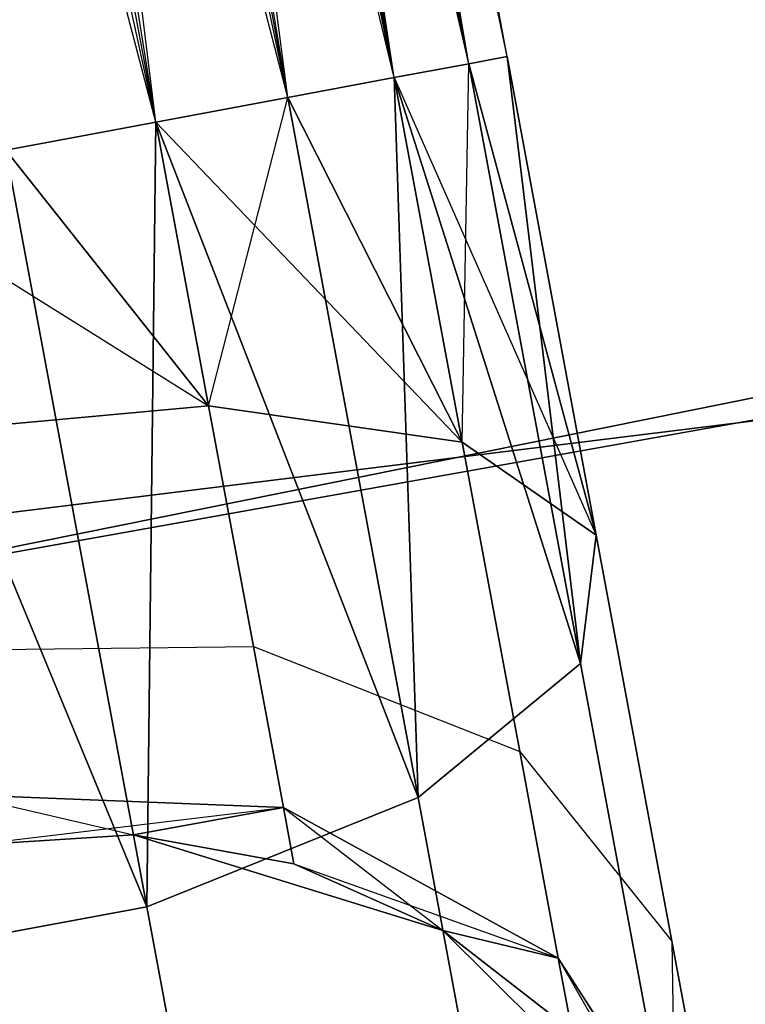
# Model space of a CAD drawing. Extents: x -91 to 91, y -91 to 262.
# Tile 370 of 480: x -11.2 to -10.13, y 60.18 to 61.63. Entities that reach past the tile are written whole.
import ezdxf

# ---------------------------------------------------------------- set-up
doc = ezdxf.new("R2010")
doc.units = 0
doc.header["$LTSCALE"] = 25.4
doc.layers.get('0').update_dxf_attribs({"linetype": 'CONTINUOUS'})

# ---------------------------------------------------------------- blocks, each defined once
blk = doc.blocks.new('ETE0_STL_1')
at = {"color": 0}
for p, q in [((-10.4822, 61.5759, 169.8871), (-11.9482, 69.127, 169.653)), ((-10.5389, 61.5653, 169.653), (-11.9482, 69.127, 169.653)), ((-10.4822, 61.5759, 169.8871), (-11.9482, 69.127, 169.653)), ((-10.5389, 61.5653, 169.653), (-11.9482, 69.127, 169.653)), ((-10.649, 61.5448, 169.4395), (-11.9482, 69.127, 169.653)), ((-10.649, 61.5448, 169.4395), (-11.9482, 69.127, 169.653)), ((-10.5389, 61.5653, 170.3622), (-11.8915, 69.1376, 170.1281)), ((-10.4822, 61.5759, 170.1281), (-11.8915, 69.1376, 170.1281)), ((-10.5389, 61.5653, 170.3622), (-11.8915, 69.1376, 170.1281)), ((-10.4822, 61.5759, 170.1281), (-11.8915, 69.1376, 170.1281)), ((-10.4822, 61.5759, 169.8871), (-11.8915, 69.1376, 170.1281)), ((-10.4822, 61.5759, 169.8871), (-11.8915, 69.1376, 170.1281)), ((-10.8062, 61.5155, 170.7561), (-12.0583, 69.1065, 170.5757)), ((-10.649, 61.5448, 170.5757), (-12.0583, 69.1065, 170.5757)), ((-10.8062, 61.5155, 170.7561), (-12.0583, 69.1065, 170.5757)), ((-10.649, 61.5448, 170.5757), (-12.0583, 69.1065, 170.5757)), ((-10.5389, 61.5653, 170.3622), (-12.0583, 69.1065, 170.5757)), ((-10.5389, 61.5653, 170.3622), (-12.0583, 69.1065, 170.5757)), ((-10.649, 61.5448, 169.4395), (-12.2155, 69.0772, 169.2591)), ((-10.8062, 61.5155, 169.2591), (-12.2155, 69.0772, 169.2591)), ((-10.649, 61.5448, 169.4395), (-12.2155, 69.0772, 169.2591)), ((-10.8062, 61.5155, 169.2591), (-12.2155, 69.0772, 169.2591)), ((-11.0012, 61.4791, 169.1222), (-12.2155, 69.0772, 169.2591)), ((-11.0012, 61.4791, 169.1222), (-12.2155, 69.0772, 169.2591)), ((-11.0012, 61.4791, 170.8931), (-12.4105, 69.0408, 170.8931)), ((-11.0012, 61.4791, 170.8931), (-12.4105, 69.0408, 170.8931)), ((-10.8062, 61.5155, 170.7561), (-12.4105, 69.0408, 170.8931)), ((-10.8062, 61.5155, 170.7561), (-12.4105, 69.0408, 170.8931)), ((-11.0012, 61.4791, 169.1222), (-12.6321, 68.9995, 169.0367)), ((-11.0012, 61.4791, 169.1222), (-12.6321, 68.9995, 169.0367)), ((-11.0012, 61.4791, 320.8931), (-11.3746, 64.5656, 320.5228)), ((-10.8062, 61.5155, 320.7561), (-11.3746, 64.5656, 320.5228)), ((-11.0012, 61.4791, 320.8931), (-11.3746, 64.5656, 320.5228)), ((-10.8062, 61.5155, 320.7561), (-11.3746, 64.5656, 320.5228)), ((-10.649, 61.5448, 320.5757), (-11.3746, 64.5656, 320.5228)), ((-10.649, 61.5448, 320.5757), (-11.3746, 64.5656, 320.5228)), ((-10.649, 61.5448, 320.5757), (-11.0965, 64.5575, 320.1334)), ((-10.5389, 61.5653, 320.3622), (-11.0965, 64.5575, 320.1334)), ((-10.649, 61.5448, 320.5757), (-11.0965, 64.5575, 320.1334)), ((-10.5389, 61.5653, 320.3622), (-11.0965, 64.5575, 320.1334)), ((-10.4822, 61.5759, 320.1281), (-11.0965, 64.5575, 320.1334)), ((-10.4822, 61.5759, 320.1281), (-11.0965, 64.5575, 320.1334)), ((-11.0012, 61.4791, 320.8931), (-11.7974, 64.5206, 320.7428)), ((-11.0012, 61.4791, 320.8931), (-11.7974, 64.5206, 320.7428)), ((-10.4822, 61.5759, 319.8871), (-11.0268, 64.4982, 319.6635)), ((-10.4822, 61.5759, 320.1281), (-11.0268, 64.4982, 319.6635)), ((-10.4822, 61.5759, 320.1281), (-11.0268, 64.4982, 319.6635)), ((-10.4822, 61.5759, 319.8871), (-11.0268, 64.4982, 319.6635)), ((-10.5389, 61.5653, 319.653), (-11.0268, 64.4982, 319.6635)), ((-10.5389, 61.5653, 319.653), (-11.0268, 64.4982, 319.6635)), ((-10.5389, 61.5653, 319.653), (-11.1814, 64.4013, 319.2211)), ((-10.649, 61.5448, 319.4395), (-11.1814, 64.4013, 319.2211)), ((-10.5389, 61.5653, 319.653), (-11.1814, 64.4013, 319.2211)), ((-10.649, 61.5448, 319.4395), (-11.1814, 64.4013, 319.2211)), ((-10.8062, 61.5155, 319.2591), (-11.1814, 64.4013, 319.2211)), ((-10.8062, 61.5155, 319.2591), (-11.1814, 64.4013, 319.2211)), ((-10.8062, 61.5155, 319.2591), (-11.5249, 64.289, 318.9072)), ((-10.8062, 61.5155, 319.2591), (-11.5249, 64.289, 318.9072)), ((-11.0012, 61.4791, 319.1222), (-11.5249, 64.289, 318.9072)), ((-11.0012, 61.4791, 319.1222), (-11.5249, 64.289, 318.9072)), ((-3.5492, 61.8482, 327.5076), (-11.5916, 60.8559, 327.5076)), ((-11.5916, 60.8559, 328.5076), (-3.5492, 61.8482, 328.5076)), ((-3.5492, 61.8482, 327.5076), (-11.5916, 60.8559, 327.5076)), ((-11.5916, 60.8559, 328.5076), (-3.5492, 61.8482, 328.5076)), ((-14.8764, 60.1888, 330.5076), (-6.8929, 61.6156, 330.5076)), ((-6.8929, 61.6156, 321.0076), (-14.8764, 60.1888, 321.0076)), ((-6.8929, 61.6156, 321.0076), (-14.8764, 60.1888, 321.0076)), ((-14.8764, 60.1888, 330.5076), (-6.8929, 61.6156, 330.5076)), ((-10.5389, 61.5653, 320.3622), (-10.649, 61.5448, 320.5757)), ((-10.649, 61.5448, 319.4395), (-10.5389, 61.5653, 319.653)), ((-10.5389, 61.5653, 320.3622), (-10.649, 61.5448, 320.5757)), ((-10.649, 61.5448, 319.4395), (-10.5389, 61.5653, 319.653)), ((-10.649, 61.5448, 170.5757), (-10.5389, 61.5653, 170.3622)), ((-10.5389, 61.5653, 169.653), (-10.649, 61.5448, 169.4395)), ((-10.5389, 61.5653, 169.653), (-10.649, 61.5448, 169.4395)), ((-10.649, 61.5448, 170.5757), (-10.5389, 61.5653, 170.3622)), ((-10.5486, 61.0061, 320.6847), (-10.5389, 61.5653, 320.3622)), ((-10.5486, 61.0061, 320.6847), (-10.5389, 61.5653, 320.3622)), ((-10.4822, 61.5759, 320.1281), (-10.5389, 61.5653, 320.3622)), ((-10.5389, 61.5653, 319.653), (-10.4822, 61.5759, 319.8871)), ((-10.4822, 61.5759, 320.1281), (-10.5389, 61.5653, 320.3622)), ((-10.5389, 61.5653, 319.653), (-10.4822, 61.5759, 319.8871)), ((-10.5389, 61.5653, 170.3622), (-10.4822, 61.5759, 170.1281)), ((-10.4822, 61.5759, 169.8871), (-10.5389, 61.5653, 169.653)), ((-10.4822, 61.5759, 169.8871), (-10.5389, 61.5653, 169.653)), ((-10.5389, 61.5653, 170.3622), (-10.4822, 61.5759, 170.1281)), ((-10.3504, 60.8688, 320.2712), (-10.5389, 61.5653, 320.3622)), ((-10.3504, 60.8688, 320.2712), (-10.5389, 61.5653, 320.3622)), ((-10.3738, 60.6795, 319.8322), (-10.5389, 61.5653, 319.653)), ((-10.3738, 60.6795, 319.8322), (-10.5389, 61.5653, 319.653)), ((-10.5389, 61.5653, 169.653), (-10.3504, 60.8688, 169.744)), ((-10.5389, 61.5653, 169.653), (-10.3504, 60.8688, 169.744)), ((-10.5389, 61.5653, 170.3622), (-10.3738, 60.6795, 170.183)), ((-10.5389, 61.5653, 170.3622), (-10.3738, 60.6795, 170.183)), ((-10.3504, 60.8688, 320.2712), (-10.4822, 61.5759, 320.1281)), ((-10.3504, 60.8688, 320.2712), (-10.4822, 61.5759, 319.8871)), ((-10.3504, 60.8688, 320.2712), (-10.4822, 61.5759, 320.1281)), ((-10.3504, 60.8688, 320.2712), (-10.4822, 61.5759, 319.8871)), ((-10.3738, 60.6795, 319.8322), (-10.4822, 61.5759, 319.8871)), ((-10.3738, 60.6795, 319.8322), (-10.4822, 61.5759, 319.8871)), ((-10.4822, 61.5759, 170.1281), (-10.3504, 60.8688, 169.744)), ((-10.4822, 61.5759, 169.8871), (-10.3504, 60.8688, 169.744)), ((-10.4822, 61.5759, 169.8871), (-10.3504, 60.8688, 169.744)), ((-10.4822, 61.5759, 170.1281), (-10.3504, 60.8688, 169.744)), ((-10.4822, 61.5759, 170.1281), (-10.3738, 60.6795, 170.183)), ((-10.4822, 61.5759, 170.1281), (-10.3738, 60.6795, 170.183)), ((-10.649, 61.5448, 320.5757), (-10.8062, 61.5155, 320.7561)), ((-10.8062, 61.5155, 319.2591), (-10.649, 61.5448, 319.4395)), ((-10.649, 61.5448, 320.5757), (-10.8062, 61.5155, 320.7561)), ((-10.8062, 61.5155, 319.2591), (-10.649, 61.5448, 319.4395)), ((-10.8062, 61.5155, 170.7561), (-10.649, 61.5448, 170.5757)), ((-10.649, 61.5448, 169.4395), (-10.8062, 61.5155, 169.2591)), ((-10.649, 61.5448, 169.4395), (-10.8062, 61.5155, 169.2591)), ((-10.8062, 61.5155, 170.7561), (-10.649, 61.5448, 170.5757)), ((-10.5486, 61.0061, 320.6847), (-10.649, 61.5448, 320.5757)), ((-10.5486, 61.0061, 320.6847), (-10.649, 61.5448, 320.5757)), ((-10.3738, 60.6795, 319.8322), (-10.649, 61.5448, 319.4395)), ((-10.3738, 60.6795, 319.8322), (-10.649, 61.5448, 319.4395)), ((-10.6134, 60.4815, 319.4683), (-10.649, 61.5448, 319.4395)), ((-10.6134, 60.4815, 319.4683), (-10.649, 61.5448, 319.4395)), ((-10.649, 61.5448, 169.4395), (-10.5486, 61.0061, 169.3306)), ((-10.649, 61.5448, 169.4395), (-10.5486, 61.0061, 169.3306)), ((-10.649, 61.5448, 169.4395), (-10.3504, 60.8688, 169.744)), ((-10.649, 61.5448, 169.4395), (-10.3504, 60.8688, 169.744)), ((-10.649, 61.5448, 170.5757), (-10.3738, 60.6795, 170.183)), ((-10.649, 61.5448, 170.5757), (-10.3738, 60.6795, 170.183)), ((-10.649, 61.5448, 170.5757), (-10.6134, 60.4815, 170.5469)), ((-10.649, 61.5448, 170.5757), (-10.6134, 60.4815, 170.5469)), ((-10.8062, 61.5155, 320.7561), (-11.0012, 61.4791, 320.8931)), ((-11.0012, 61.4791, 319.1222), (-10.8062, 61.5155, 319.2591)), ((-10.8062, 61.5155, 320.7561), (-11.0012, 61.4791, 320.8931)), ((-11.0012, 61.4791, 319.1222), (-10.8062, 61.5155, 319.2591)), ((-11.0012, 61.4791, 170.8931), (-10.8062, 61.5155, 170.7561)), ((-10.8062, 61.5155, 169.2591), (-11.0012, 61.4791, 169.1222)), ((-10.8062, 61.5155, 169.2591), (-11.0012, 61.4791, 169.1222)), ((-11.0012, 61.4791, 170.8931), (-10.8062, 61.5155, 170.7561)), ((-10.9231, 61.0598, 320.9779), (-10.8062, 61.5155, 320.7561)), ((-10.9231, 61.0598, 320.9779), (-10.8062, 61.5155, 320.7561)), ((-10.5486, 61.0061, 320.6847), (-10.8062, 61.5155, 320.7561)), ((-10.5486, 61.0061, 320.6847), (-10.8062, 61.5155, 320.7561)), ((-10.6134, 60.4815, 319.4683), (-10.8062, 61.5155, 319.2591)), ((-10.6134, 60.4815, 319.4683), (-10.8062, 61.5155, 319.2591)), ((-10.8062, 61.5155, 169.2591), (-10.5486, 61.0061, 169.3306)), ((-10.8062, 61.5155, 169.2591), (-10.5486, 61.0061, 169.3306)), ((-10.8062, 61.5155, 170.7561), (-10.6134, 60.4815, 170.5469)), ((-10.8062, 61.5155, 170.7561), (-10.6134, 60.4815, 170.5469)), ((-11.0012, 61.4791, 320.8931), (-11.2228, 61.4378, 320.9785)), ((-11.2228, 61.4378, 319.0367), (-11.0012, 61.4791, 319.1222)), ((-11.0012, 61.4791, 320.8931), (-11.2228, 61.4378, 320.9785)), ((-11.2228, 61.4378, 319.0367), (-11.0012, 61.4791, 319.1222)), ((-11.2228, 61.4378, 170.9785), (-11.0012, 61.4791, 170.8931)), ((-11.0012, 61.4791, 169.1222), (-11.2228, 61.4378, 169.0367)), ((-11.0012, 61.4791, 169.1222), (-11.2228, 61.4378, 169.0367)), ((-11.2228, 61.4378, 170.9785), (-11.0012, 61.4791, 170.8931)), ((-11.0145, 60.3201, 319.2628), (-11.0012, 61.4791, 319.1222)), ((-11.0145, 60.3201, 319.2628), (-11.0012, 61.4791, 319.1222)), ((-11.0012, 61.4791, 170.8931), (-11.0145, 60.3201, 170.7524)), ((-11.0012, 61.4791, 170.8931), (-11.0145, 60.3201, 170.7524)), ((-10.9231, 61.0598, 320.9779), (-11.0012, 61.4791, 320.8931)), ((-10.9231, 61.0598, 320.9779), (-11.0012, 61.4791, 320.8931)), ((-10.6134, 60.4815, 319.4683), (-11.0012, 61.4791, 319.1222)), ((-10.6134, 60.4815, 319.4683), (-11.0012, 61.4791, 319.1222)), ((-11.0012, 61.4791, 169.1222), (-10.9231, 61.0598, 169.0373)), ((-11.0012, 61.4791, 169.1222), (-10.9231, 61.0598, 169.0373)), ((-11.0012, 61.4791, 169.1222), (-10.5486, 61.0061, 169.3306)), ((-11.0012, 61.4791, 169.1222), (-10.5486, 61.0061, 169.3306)), ((-11.0012, 61.4791, 170.8931), (-10.6134, 60.4815, 170.5469)), ((-11.0012, 61.4791, 170.8931), (-10.6134, 60.4815, 170.5469)), ((-8.2433, 61.4496, 159.5), (-16.1935, 59.8479, 159.5)), ((-16.1935, 59.8479, 169), (-8.2433, 61.4496, 169)), ((-16.1935, 59.8479, 169), (-8.2433, 61.4496, 169)), ((-8.2433, 61.4496, 159.5), (-16.1935, 59.8479, 159.5)), ((-10.9231, 61.0598, 320.9779), (-11.2228, 61.4378, 320.9785)), ((-10.9231, 61.0598, 320.9779), (-11.2228, 61.4378, 320.9785)), ((-11.0145, 60.3201, 319.2628), (-11.2228, 61.4378, 319.0367)), ((-11.0145, 60.3201, 319.2628), (-11.2228, 61.4378, 319.0367)), ((-11.2228, 61.4378, 169.0367), (-10.9231, 61.0598, 169.0373)), ((-11.2228, 61.4378, 169.0367), (-10.9231, 61.0598, 169.0373)), ((-11.2228, 61.4378, 170.9785), (-11.0145, 60.3201, 170.7524)), ((-11.2228, 61.4378, 170.9785), (-11.0145, 60.3201, 170.7524)), ((-11.0145, 60.3201, 319.2628), (-11.4581, 61.394, 319.0076)), ((-11.0145, 60.3201, 319.2628), (-11.4581, 61.394, 319.0076)), ((-11.4581, 61.394, 169.0076), (-10.9231, 61.0598, 169.0373)), ((-11.4581, 61.394, 169.0076), (-10.9231, 61.0598, 169.0373)), ((-11.4581, 61.394, 171.0076), (-11.0145, 60.3201, 170.7524)), ((-11.4581, 61.394, 171.0076), (-11.0145, 60.3201, 170.7524)), ((-11.3879, 61.0178, 321.0837), (-10.9231, 61.0598, 320.9779)), ((-11.3879, 61.0178, 321.0837), (-10.9231, 61.0598, 320.9779)), ((-10.9231, 61.0598, 169.0373), (-11.3879, 61.0178, 168.9315)), ((-10.9231, 61.0598, 169.0373), (-11.3879, 61.0178, 168.9315)), ((-10.9231, 61.0598, 320.9779), (-10.5486, 61.0061, 320.6847)), ((-10.8568, 60.7044, 321.2195), (-10.9231, 61.0598, 320.9779)), ((-10.8568, 60.7044, 321.2195), (-10.9231, 61.0598, 320.9779)), ((-10.9231, 61.0598, 320.9779), (-10.5486, 61.0061, 320.6847)), ((-10.5486, 61.0061, 169.3306), (-10.9231, 61.0598, 169.0373)), ((-10.9231, 61.0598, 169.0373), (-10.8568, 60.7044, 168.7957)), ((-10.9231, 61.0598, 169.0373), (-10.8568, 60.7044, 168.7957)), ((-10.5486, 61.0061, 169.3306), (-10.9231, 61.0598, 169.0373)), ((-10.5486, 61.0061, 320.6847), (-10.3504, 60.8688, 320.2712)), ((-10.4635, 60.5494, 320.9951), (-10.5486, 61.0061, 320.6847)), ((-10.4635, 60.5494, 320.9951), (-10.5486, 61.0061, 320.6847)), ((-10.5486, 61.0061, 320.6847), (-10.3504, 60.8688, 320.2712)), ((-10.3504, 60.8688, 169.744), (-10.5486, 61.0061, 169.3306)), ((-10.5486, 61.0061, 169.3306), (-10.4635, 60.5494, 169.0201)), ((-10.5486, 61.0061, 169.3306), (-10.4635, 60.5494, 169.0201)), ((-10.3504, 60.8688, 169.744), (-10.5486, 61.0061, 169.3306)), ((-10.3504, 60.8688, 320.2712), (-10.3738, 60.6795, 319.8322)), ((-10.3504, 60.8688, 320.2712), (-10.3738, 60.6795, 319.8322)), ((-10.3738, 60.6795, 170.183), (-10.3504, 60.8688, 169.744)), ((-10.3738, 60.6795, 170.183), (-10.3504, 60.8688, 169.744)), ((-10.2387, 60.2694, 320.6786), (-10.3504, 60.8688, 320.2712)), ((-10.2387, 60.2694, 320.6786), (-10.3504, 60.8688, 320.2712)), ((-10.3504, 60.8688, 169.744), (-10.2387, 60.2694, 169.3366)), ((-10.3504, 60.8688, 169.744), (-10.2387, 60.2694, 169.3366)), ((-11.3285, 60.6988, 321.3005), (-10.8568, 60.7044, 321.2195)), ((-11.3285, 60.6988, 321.3005), (-10.8568, 60.7044, 321.2195)), ((-11.3285, 60.6988, 168.7147), (-10.8568, 60.7044, 168.7957)), ((-11.3285, 60.6988, 168.7147), (-10.8568, 60.7044, 168.7957)), ((-10.8568, 60.7044, 321.2195), (-10.4635, 60.5494, 320.9951)), ((-10.8125, 60.4668, 321.5811), (-10.8568, 60.7044, 321.2195)), ((-10.8125, 60.4668, 321.5811), (-10.8568, 60.7044, 321.2195)), ((-10.8568, 60.7044, 321.2195), (-10.4635, 60.5494, 320.9951)), ((-10.8568, 60.7044, 168.7957), (-10.8125, 60.4668, 168.4341)), ((-10.8568, 60.7044, 168.7957), (-10.8125, 60.4668, 168.4341)), ((-10.8568, 60.7044, 168.7957), (-10.4635, 60.5494, 169.0201)), ((-10.8568, 60.7044, 168.7957), (-10.4635, 60.5494, 169.0201)), ((-10.3738, 60.6795, 319.8322), (-10.6134, 60.4815, 319.4683)), ((-10.3738, 60.6795, 319.8322), (-10.6134, 60.4815, 319.4683)), ((-10.6134, 60.4815, 170.5469), (-10.3738, 60.6795, 170.183)), ((-10.6134, 60.4815, 170.5469), (-10.3738, 60.6795, 170.183)), ((-10.2338, 59.9285, 320.3427), (-10.3738, 60.6795, 319.8322)), ((-10.2338, 59.9285, 320.3427), (-10.3738, 60.6795, 319.8322)), ((-10.3738, 60.6795, 170.183), (-10.2338, 59.9285, 169.6726)), ((-10.3738, 60.6795, 170.183), (-10.2338, 59.9285, 169.6726)), ((-10.4635, 60.5494, 320.9951), (-10.2387, 60.2694, 320.6786)), ((-10.4066, 60.2442, 321.4596), (-10.4635, 60.5494, 320.9951)), ((-10.4066, 60.2442, 321.4596), (-10.4635, 60.5494, 320.9951)), ((-10.4635, 60.5494, 320.9951), (-10.2387, 60.2694, 320.6786)), ((-10.4635, 60.5494, 169.0201), (-10.4066, 60.2442, 168.5556)), ((-10.4635, 60.5494, 169.0201), (-10.4066, 60.2442, 168.5556)), ((-10.4635, 60.5494, 169.0201), (-10.2387, 60.2694, 169.3366)), ((-10.4635, 60.5494, 169.0201), (-10.2387, 60.2694, 169.3366)), ((-10.8125, 60.4668, 321.5811), (-11.2888, 60.4857, 321.6249)), ((-10.8125, 60.4668, 321.5811), (-11.2888, 60.4857, 321.6249)), ((-11.2888, 60.4857, 168.3903), (-11.0342, 60.4262, 168.0076)), ((-11.2888, 60.4857, 168.3903), (-11.0342, 60.4262, 168.0076)), ((-11.2888, 60.4857, 168.3903), (-10.8125, 60.4668, 168.4341)), ((-11.2888, 60.4857, 168.3903), (-10.8125, 60.4668, 168.4341)), ((-10.6134, 60.4815, 319.4683), (-11.0145, 60.3201, 319.2628)), ((-10.6134, 60.4815, 319.4683), (-11.0145, 60.3201, 319.2628)), ((-11.0145, 60.3201, 170.7524), (-10.6134, 60.4815, 170.5469)), ((-11.0145, 60.3201, 170.7524), (-10.6134, 60.4815, 170.5469)), ((-10.4501, 59.6049, 320.0641), (-10.6134, 60.4815, 319.4683)), ((-10.4501, 59.6049, 320.0641), (-10.6134, 60.4815, 319.4683)), ((-10.6134, 60.4815, 170.5469), (-10.4501, 59.6049, 169.9511)), ((-10.6134, 60.4815, 170.5469), (-10.4501, 59.6049, 169.9511)), ((-11.2748, 60.4109, 322.0076), (-10.8125, 60.4668, 321.5811)), ((-11.2748, 60.4109, 322.0076), (-10.8125, 60.4668, 321.5811)), ((-11.0342, 60.4262, 322.0076), (-10.8125, 60.4668, 321.5811)), ((-11.0342, 60.4262, 322.0076), (-10.8125, 60.4668, 321.5811)), ((-10.8125, 60.4668, 168.4341), (-11.0342, 60.4262, 168.0076)), ((-10.8125, 60.4668, 168.4341), (-11.0342, 60.4262, 168.0076)), ((-10.797, 60.3834, 322.0076), (-10.8125, 60.4668, 321.5811)), ((-10.797, 60.3834, 322.0076), (-10.8125, 60.4668, 321.5811)), ((-10.4066, 60.2442, 321.4596), (-10.8125, 60.4668, 321.5811)), ((-10.4066, 60.2442, 321.4596), (-10.8125, 60.4668, 321.5811)), ((-10.8125, 60.4668, 168.4341), (-10.797, 60.3834, 168.0076)), ((-10.8125, 60.4668, 168.4341), (-10.797, 60.3834, 168.0076)), ((-10.8125, 60.4668, 168.4341), (-10.5769, 60.2852, 168.0076)), ((-10.8125, 60.4668, 168.4341), (-10.5769, 60.2852, 168.0076)), ((-10.8125, 60.4668, 168.4341), (-10.4066, 60.2442, 168.5556)), ((-10.8125, 60.4668, 168.4341), (-10.4066, 60.2442, 168.5556)), ((-11.0342, 60.4262, 327.5076), (-11.2748, 60.4109, 327.5076)), ((-11.2748, 60.4109, 163.5076), (-11.0342, 60.4262, 163.5076)), ((-11.0342, 60.4262, 322.0076), (-11.2748, 60.4109, 322.0076)), ((-11.0342, 60.4262, 327.5076), (-11.2748, 60.4109, 327.5076)), ((-11.0342, 60.4262, 322.0076), (-11.2748, 60.4109, 322.0076)), ((-11.0342, 60.4262, 168.0076), (-11.2748, 60.4109, 168.0076)), ((-11.0342, 60.4262, 168.0076), (-11.2748, 60.4109, 168.0076)), ((-11.2748, 60.4109, 163.5076), (-11.0342, 60.4262, 163.5076)), ((-10.5769, 60.2852, 327.5076), (-11.0342, 60.4262, 327.5076)), ((-11.0342, 60.4262, 163.5076), (-10.5769, 60.2852, 163.5076)), ((-10.797, 60.3834, 322.0076), (-11.0342, 60.4262, 327.5076)), ((-10.5769, 60.2852, 327.5076), (-11.0342, 60.4262, 327.5076)), ((-10.797, 60.3834, 322.0076), (-11.0342, 60.4262, 327.5076)), ((-10.797, 60.3834, 322.0076), (-11.0342, 60.4262, 322.0076)), ((-11.0342, 60.4262, 322.0076), (-11.0342, 60.4262, 327.5076)), ((-11.0342, 60.4262, 322.0076), (-11.0342, 60.4262, 327.5076)), ((-10.797, 60.3834, 322.0076), (-11.0342, 60.4262, 322.0076)), ((-10.797, 60.3834, 168.0076), (-11.0342, 60.4262, 168.0076)), ((-11.0342, 60.4262, 163.5076), (-10.797, 60.3834, 168.0076)), ((-11.0342, 60.4262, 163.5076), (-10.5769, 60.2852, 163.5076)), ((-11.0342, 60.4262, 168.0076), (-11.0342, 60.4262, 163.5076)), ((-11.0342, 60.4262, 168.0076), (-11.0342, 60.4262, 163.5076)), ((-10.797, 60.3834, 168.0076), (-11.0342, 60.4262, 168.0076)), ((-11.0342, 60.4262, 163.5076), (-10.797, 60.3834, 168.0076)), ((-10.5769, 60.2852, 322.0076), (-10.797, 60.3834, 322.0076)), ((-10.797, 60.3834, 322.0076), (-10.5769, 60.2852, 327.5076)), ((-10.797, 60.3834, 322.0076), (-10.5769, 60.2852, 327.5076)), ((-10.797, 60.3834, 322.0076), (-10.4066, 60.2442, 321.4596)), ((-10.5769, 60.2852, 322.0076), (-10.797, 60.3834, 322.0076)), ((-10.797, 60.3834, 322.0076), (-10.4066, 60.2442, 321.4596)), ((-10.5769, 60.2852, 168.0076), (-10.797, 60.3834, 168.0076)), ((-10.797, 60.3834, 168.0076), (-10.5769, 60.2852, 163.5076)), ((-10.797, 60.3834, 168.0076), (-10.5769, 60.2852, 163.5076)), ((-10.5769, 60.2852, 168.0076), (-10.797, 60.3834, 168.0076)), ((-11.0145, 60.3201, 319.2628), (-11.485, 60.2324, 319.2628)), ((-11.0145, 60.3201, 319.2628), (-11.485, 60.2324, 319.2628)), ((-11.485, 60.2324, 170.7524), (-11.0145, 60.3201, 170.7524)), ((-11.485, 60.2324, 170.7524), (-11.0145, 60.3201, 170.7524)), ((-10.8379, 59.3726, 319.9068), (-11.0145, 60.3201, 319.2628)), ((-10.8379, 59.3726, 319.9068), (-11.0145, 60.3201, 319.2628)), ((-11.0145, 60.3201, 170.7524), (-10.8379, 59.3726, 170.1084)), ((-11.0145, 60.3201, 170.7524), (-10.8379, 59.3726, 170.1084)), ((-10.2374, 59.9477, 327.5076), (-10.5769, 60.2852, 327.5076)), ((-10.5769, 60.2852, 163.5076), (-10.2374, 59.9477, 163.5076)), ((-10.3866, 60.1371, 322.0076), (-10.5769, 60.2852, 327.5076)), ((-10.2374, 59.9477, 327.5076), (-10.5769, 60.2852, 327.5076)), ((-10.3866, 60.1371, 322.0076), (-10.5769, 60.2852, 322.0076)), ((-10.5769, 60.2852, 322.0076), (-10.5769, 60.2852, 327.5076)), ((-10.3866, 60.1371, 322.0076), (-10.5769, 60.2852, 327.5076)), ((-10.5769, 60.2852, 322.0076), (-10.5769, 60.2852, 327.5076)), ((-10.5769, 60.2852, 322.0076), (-10.4066, 60.2442, 321.4596)), ((-10.5769, 60.2852, 322.0076), (-10.4066, 60.2442, 321.4596)), ((-10.3866, 60.1371, 322.0076), (-10.5769, 60.2852, 322.0076)), ((-10.4066, 60.2442, 168.5556), (-10.5769, 60.2852, 168.0076)), ((-10.4066, 60.2442, 168.5556), (-10.5769, 60.2852, 168.0076)), ((-10.3866, 60.1371, 168.0076), (-10.5769, 60.2852, 168.0076)), ((-10.5769, 60.2852, 163.5076), (-10.3866, 60.1371, 168.0076)), ((-10.5769, 60.2852, 163.5076), (-10.2374, 59.9477, 163.5076)), ((-10.5769, 60.2852, 168.0076), (-10.5769, 60.2852, 163.5076)), ((-10.5769, 60.2852, 168.0076), (-10.5769, 60.2852, 163.5076)), ((-10.3866, 60.1371, 168.0076), (-10.5769, 60.2852, 168.0076)), ((-10.5769, 60.2852, 163.5076), (-10.3866, 60.1371, 168.0076)), ((-10.2387, 60.2694, 320.6786), (-10.2338, 59.9285, 320.3427)), ((-10.164, 59.8688, 321.2884), (-10.2387, 60.2694, 320.6786)), ((-10.164, 59.8688, 321.2884), (-10.2387, 60.2694, 320.6786)), ((-10.2387, 60.2694, 320.6786), (-10.2338, 59.9285, 320.3427)), ((-10.2387, 60.2694, 169.3366), (-10.164, 59.8688, 168.7269)), ((-10.2387, 60.2694, 169.3366), (-10.164, 59.8688, 168.7269)), ((-10.2387, 60.2694, 169.3366), (-10.2338, 59.9285, 169.6726)), ((-10.2387, 60.2694, 169.3366), (-10.2338, 59.9285, 169.6726)), ((-10.3866, 60.1371, 322.0076), (-10.4066, 60.2442, 321.4596)), ((-10.3866, 60.1371, 322.0076), (-10.4066, 60.2442, 321.4596)), ((-10.164, 59.8688, 321.2884), (-10.4066, 60.2442, 321.4596)), ((-10.164, 59.8688, 321.2884), (-10.4066, 60.2442, 321.4596)), ((-10.4066, 60.2442, 168.5556), (-10.3866, 60.1371, 168.0076)), ((-10.4066, 60.2442, 168.5556), (-10.3866, 60.1371, 168.0076)), ((-10.4066, 60.2442, 168.5556), (-10.2374, 59.9477, 168.0076)), ((-10.4066, 60.2442, 168.5556), (-10.2374, 59.9477, 168.0076)), ((-10.4066, 60.2442, 168.5556), (-10.164, 59.8688, 168.7269)), ((-10.4066, 60.2442, 168.5556), (-10.164, 59.8688, 168.7269))]:
    blk.add_line(p, q, dxfattribs=at)

msp = doc.modelspace()

# ---------------------------------------------------------------- block references
at = {"color": 253}
msp.add_blockref('ETE0_STL_1', (0, 0), dxfattribs=at)

doc.saveas('drawing.dxf')
